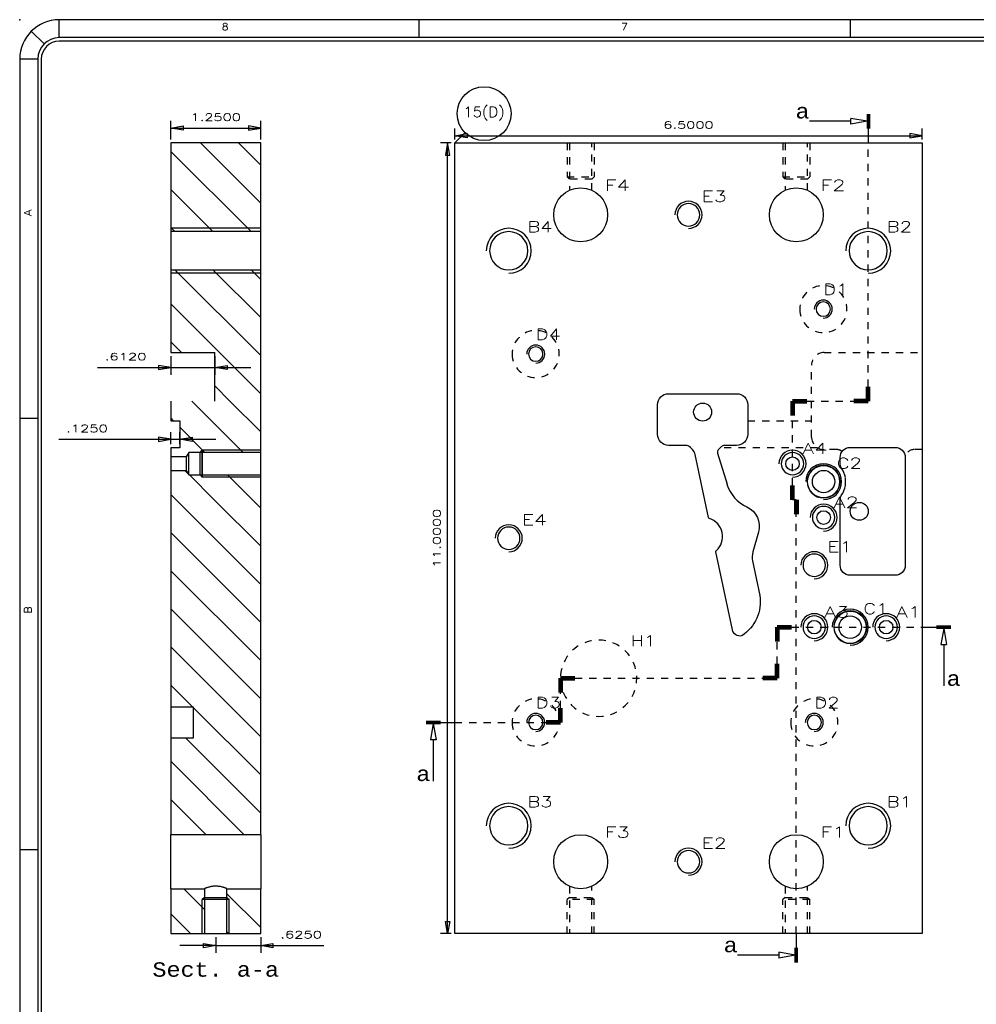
# Model space of a CAD drawing. Header units: inches. Extents: x 3 to 289, y 4 to 291.
# Tile 356 of 634: x 115 to 128, y 195 to 208. Entities that reach past the tile are written whole.
import ezdxf
from ezdxf.enums import TextEntityAlignment as Align

# ---------------------------------------------------------------- set-up
doc = ezdxf.new("R2010")
doc.units = ezdxf.units.IN
doc.header["$LTSCALE"] = 0.5
doc.header["$MEASUREMENT"] = 0
doc.linetypes.add('DIVIDE', pattern=[0.393701, 0.19685, -0.098425, 0, -0.098425])
doc.linetypes.add('HIDDEN', pattern=[0.225, 0.15, -0.075])
for name, color, linetype in [('DBU', 7, 'Continuous'), ('DIN', 7, 'Continuous'), ('PLOTVIEW1', 7, 'Continuous'), ('STR_1', 7, 'Continuous'), ('STR_INS', 8, 'Continuous')]:
    doc.layers.add(name, color=color, linetype=linetype)
doc.styles.add('VERO0-Simplex', font='simplex_.ttf')
doc.styles.add('VERO2-Courier New', font='cour.ttf')
doc.styles.add('VERO5-RomanD', font='romand__.ttf')

# ---------------------------------------------------------------- blocks, each defined once
blk = doc.blocks.new('ArrowheadClosed')
at = {"color": 0}
for p, q in [((0, 0), (-1, 0.176)), ((-1, 0.176), (-1, -0.176)), ((-1, -0.176), (0, 0))]:
    blk.add_line(p, q, dxfattribs=at)
blk = doc.blocks.new('ArrowheadSection')
at = {"color": 0}
for p, q in [((0, 1), (-1, 1)), ((0, 0.5), (-1, 0.5)), ((0, 0), (-1, 0)), ((0, -0.5), (-1, -0.5)), ((0, -1), (-1, -1))]:
    blk.add_line(p, q, dxfattribs=at)
blk = doc.blocks.new('ArrowheadSectionClosed')
at = {"color": 0}
for p, q in [((0, 0.02), (-1, 0.02)), ((0, 0.01), (-1, 0.01)), ((0, 0), (-1, 0)), ((0, -0.01), (-1, -0.01)), ((0, -0.02), (-1, -0.02)), ((-0.5, -0.02), (-0.7, -0.298)), ((-0.5, -0.02), (-0.3, -0.298)), ((-0.7, -0.298), (-0.3, -0.298)), ((-0.5, -0.298), (-0.5, -1))]:
    blk.add_line(p, q, dxfattribs=at)

msp = doc.modelspace()

# ---------------------------------------------------------------- linework, layer by layer
at = {"layer": 'DBU', "color": 56, "linetype": 'Continuous'}
for p, q in [((116.727, 206.825), (116.727, 207.083)), ((117.977, 206.825), (117.977, 207.083)), ((116.727, 206.983), (117.977, 206.983)), ((120.678, 206.775), (120.819, 206.917)), ((116.727, 203.809), (116.727, 203.551)), ((117.339, 203.809), (117.339, 203.551)), ((115.708, 203.651), (116.727, 203.651)), ((116.727, 203.651), (117.339, 203.651)), ((117.339, 203.651), (117.839, 203.651)), ((116.727, 202.585), (116.727, 202.752)), ((116.852, 202.585), (116.852, 202.752)), ((115.171, 202.652), (116.727, 202.652)), ((116.727, 202.652), (116.852, 202.652)), ((116.852, 202.652), (117.352, 202.652)), ((117.352, 195.725), (117.352, 195.509)), ((117.977, 195.725), (117.977, 195.509)), ((117.352, 195.609), (116.852, 195.609)), ((117.352, 195.609), (117.977, 195.609)), ((117.977, 195.609), (118.855, 195.609))]:
    msp.add_line(p, q, dxfattribs=at)
at = {"layer": 'DBU', "color": 190, "linetype": 'Continuous'}
for p, q in [((116.727, 206.775), (116.727, 205.541)), ((117.977, 206.775), (116.727, 206.775)), ((117.139, 206.775), (117.977, 205.938)), ((117.669, 206.775), (117.977, 206.468)), ((117.977, 205.541), (117.977, 206.775)), ((116.727, 206.657), (117.843, 205.541)), ((116.727, 206.127), (117.313, 205.541)), ((116.727, 205.597), (116.782, 205.541)), ((117.977, 205.541), (116.727, 205.541)), ((116.727, 205.541), (116.727, 205.01)), ((117.977, 205.01), (117.977, 205.541)), ((116.727, 205.01), (117.977, 205.01)), ((116.727, 205.01), (116.727, 203.859)), ((116.783, 205.01), (117.977, 203.816)), ((117.313, 205.01), (117.977, 204.347)), ((117.844, 205.01), (117.977, 204.877)), ((117.977, 203.183), (117.977, 205.01)), ((116.727, 204.536), (117.977, 203.286)), ((116.727, 204.006), (116.874, 203.859)), ((116.727, 203.859), (117.339, 203.859)), ((117.339, 203.183), (117.339, 203.859)), ((117.339, 203.394), (117.549, 203.183)), ((116.727, 203.183), (116.727, 202.91)), ((117.019, 203.183), (117.733, 202.469)), ((117.549, 203.183), (117.977, 202.756)), ((117.977, 202.469), (117.977, 203.183)), ((116.727, 202.945), (116.761, 202.91)), ((116.727, 202.91), (116.852, 202.91)), ((116.852, 202.91), (116.852, 202.535)), ((116.852, 202.82), (117.202, 202.469)), ((116.852, 202.535), (116.727, 202.535)), ((116.727, 202.535), (116.727, 202.407)), ((116.977, 202.469), (116.941, 202.407)), ((117.164, 202.469), (116.977, 202.469)), ((116.977, 202.157), (116.977, 202.469)), ((117.977, 202.469), (117.164, 202.469)), ((117.977, 202.157), (117.977, 202.469)), ((116.727, 202.415), (116.734, 202.407)), ((116.941, 202.407), (116.727, 202.407)), ((116.727, 202.407), (116.727, 202.218)), ((116.941, 202.407), (116.941, 202.218)), ((116.727, 202.218), (116.941, 202.218)), ((116.727, 202.218), (116.727, 201.809)), ((116.923, 202.218), (116.965, 202.176)), ((116.941, 202.218), (116.977, 202.157)), ((116.977, 202.157), (117.164, 202.157)), ((116.985, 202.157), (117.332, 201.809)), ((117.164, 202.157), (117.977, 202.157)), ((117.515, 202.157), (117.863, 201.809)), ((117.977, 201.809), (117.977, 202.157)), ((116.727, 201.884), (116.802, 201.809)), ((116.727, 201.809), (116.727, 198.925)), ((116.802, 201.809), (117.977, 200.634)), ((117.332, 201.809), (117.977, 201.165)), ((117.863, 201.809), (117.977, 201.695)), ((117.977, 197.15), (117.977, 201.809)), ((116.727, 201.354), (117.977, 200.104)), ((116.727, 200.824), (117.977, 199.574)), ((116.727, 200.293), (117.977, 199.043)), ((116.727, 199.763), (117.977, 198.513)), ((116.727, 199.233), (117.034, 198.925)), ((117.044, 198.925), (116.727, 198.925)), ((116.727, 198.925), (116.727, 198.5)), ((117.044, 198.5), (117.044, 198.925)), ((117.044, 198.916), (117.977, 197.983)), ((116.727, 198.5), (117.044, 198.5)), ((116.727, 198.5), (116.727, 197.15)), ((116.929, 198.5), (117.977, 197.452)), ((116.727, 198.172), (117.748, 197.15)), ((116.727, 197.642), (117.218, 197.15)), ((117.977, 197.15), (116.727, 197.15)), ((116.727, 196.4), (116.727, 197.15)), ((117.977, 197.15), (117.977, 196.4)), ((116.727, 196.4), (117.195, 196.4)), ((116.727, 196.4), (116.727, 195.775)), ((116.907, 196.4), (117.195, 196.112)), ((117.196, 196.401), (117.195, 196.4)), ((117.195, 196.4), (117.195, 195.775)), ((117.198, 196.401), (117.196, 196.401)), ((117.196, 196.401), (117.196, 196.401)), ((117.2, 196.402), (117.198, 196.401)), ((117.202, 196.403), (117.2, 196.402)), ((117.205, 196.404), (117.202, 196.403)), ((117.208, 196.406), (117.205, 196.404)), ((117.212, 196.407), (117.208, 196.406)), ((117.219, 196.41), (117.212, 196.407)), ((117.226, 196.412), (117.219, 196.41)), ((117.235, 196.415), (117.226, 196.412)), ((117.244, 196.418), (117.235, 196.415)), ((117.253, 196.421), (117.244, 196.418)), ((117.263, 196.423), (117.253, 196.421)), ((117.273, 196.426), (117.263, 196.423)), ((117.284, 196.428), (117.273, 196.426)), ((117.295, 196.43), (117.284, 196.428)), ((117.306, 196.432), (117.295, 196.43)), ((117.318, 196.433), (117.306, 196.432)), ((117.33, 196.434), (117.318, 196.433)), ((117.338, 196.434), (117.33, 196.434)), ((117.347, 196.434), (117.338, 196.434)), ((117.356, 196.434), (117.347, 196.434)), ((117.364, 196.434), (117.356, 196.434)), ((117.372, 196.434), (117.364, 196.434)), ((117.381, 196.433), (117.372, 196.434)), ((117.39, 196.432), (117.381, 196.433)), ((117.399, 196.431), (117.39, 196.432)), ((117.407, 196.43), (117.399, 196.431)), ((117.42, 196.428), (117.407, 196.43)), ((117.431, 196.425), (117.42, 196.428)), ((117.442, 196.423), (117.431, 196.425)), ((117.453, 196.42), (117.442, 196.423)), ((117.462, 196.417), (117.453, 196.42)), ((117.471, 196.414), (117.462, 196.417)), ((117.478, 196.412), (117.471, 196.414)), ((117.485, 196.409), (117.478, 196.412)), ((117.491, 196.407), (117.485, 196.409)), ((117.496, 196.405), (117.491, 196.407)), ((117.5, 196.403), (117.496, 196.405)), ((117.504, 196.402), (117.5, 196.403)), ((117.506, 196.401), (117.504, 196.402)), ((117.507, 196.401), (117.506, 196.401)), ((117.508, 196.4), (117.507, 196.401)), ((117.508, 196.4), (117.977, 196.4)), ((117.508, 195.775), (117.508, 196.4)), ((117.508, 196.33), (117.977, 195.861)), ((117.968, 196.4), (117.977, 196.392)), ((117.977, 195.775), (117.977, 196.4)), ((116.727, 196.051), (117.002, 195.775)), ((116.727, 195.775), (117.195, 195.775)), ((117.195, 195.775), (117.508, 195.775)), ((117.508, 195.8), (117.532, 195.775)), ((117.508, 195.775), (117.977, 195.775))]:
    msp.add_line(p, q, dxfattribs=at)
at = {"layer": 'DBU', "color": 2, "linetype": 'Continuous'}
for p, q in [((117.977, 205.588), (116.727, 205.588)), ((117.977, 204.963), (116.727, 204.963)), ((117.133, 202.469), (117.164, 202.5)), ((117.133, 202.157), (117.133, 202.469)), ((117.977, 202.5), (117.164, 202.5)), ((117.164, 202.5), (117.164, 202.125)), ((117.133, 202.157), (117.164, 202.125)), ((117.977, 202.125), (117.164, 202.125)), ((117.195, 196.278), (117.164, 196.247)), ((117.164, 195.775), (117.164, 196.247)), ((117.539, 196.247), (117.164, 196.247)), ((117.195, 196.278), (117.508, 196.278)), ((117.508, 196.278), (117.539, 196.247)), ((117.539, 195.775), (117.539, 196.247))]:
    msp.add_line(p, q, dxfattribs=at)
at = {"layer": 'DBU', "color": 4, "linetype": 'Continuous'}
msp.add_line((117.164, 202.157), (117.164, 202.469), dxfattribs=at)
at = {"layer": 'DBU', "color": 56, "linetype": 'Continuous'}
msp.add_circle((121.085, 207.183), 0.375, dxfattribs=at)
at = {"layer": 'DIN', "color": 4, "linetype": 'Continuous'}
for centre in [(124.125, 203.031), (126.303, 201.65)]:
    msp.add_circle(centre, 0.125, dxfattribs=at)
at = {"layer": 'PLOTVIEW1', "color": 97, "linetype": 'Continuous'}
for p, q in [((161.175, 208.49), (115.175, 208.49)), ((115.175, 208.24), (115.175, 208.49)), ((120.175, 208.49), (120.175, 208.24)), ((126.175, 208.49), (126.175, 208.24)), ((114.963, 208.152), (114.786, 208.329)), ((161.175, 208.24), (115.175, 208.24)), ((161.175, 208.19), (115.175, 208.19)), ((114.625, 207.94), (114.625, 173.94)), ((114.875, 207.94), (114.625, 207.94)), ((114.875, 207.94), (114.875, 173.94)), ((114.925, 207.94), (114.925, 173.94)), ((114.875, 202.94), (114.625, 202.94)), ((114.875, 196.94), (114.625, 196.94))]:
    msp.add_line(p, q, dxfattribs=at)
for radius in [0.55, 0.3, 0.25]:
    msp.add_arc((115.175, 207.94), radius, 90, 180, dxfattribs=at)
msp.add_point((114.625, 208.49), dxfattribs=at)
at = {"layer": 'STR_1', "color": 56, "linetype": 'Continuous'}
for p, q in [((120.678, 206.825), (120.678, 206.975)), ((120.678, 206.875), (127.178, 206.875)), ((127.178, 206.825), (127.178, 206.975)), ((120.628, 206.775), (120.478, 206.775)), ((120.578, 195.775), (120.578, 206.775)), ((120.628, 195.775), (120.478, 195.775))]:
    msp.add_line(p, q, dxfattribs=at)
at = {"layer": 'STR_1', "color": 190, "linetype": 'Continuous'}
for p, q in [((120.678, 195.775), (120.678, 206.775)), ((120.678, 206.775), (127.178, 206.775)), ((127.178, 206.775), (127.178, 195.775)), ((123.652, 203.286), (124.598, 203.286)), ((123.497, 202.722), (123.497, 203.131)), ((124.753, 203.131), (124.753, 202.722)), ((123.894, 202.567), (123.652, 202.567)), ((124.387, 202.55), (124.343, 202.506)), ((124.598, 202.567), (124.427, 202.567)), ((126.178, 202.54), (126.803, 202.54)), ((124.208, 201.562), (124.021, 202.439)), ((124.331, 202.461), (124.464, 202.028)), ((126.038, 202.294), (126.038, 202.4)), ((126.943, 202.4), (126.943, 200.9)), ((126.113, 202.007), (126.113, 202.118)), ((126.038, 200.9), (126.038, 201.831)), ((124.902, 201.36), (124.823, 201.087)), ((124.54, 199.999), (124.309, 201.087)), ((124.819, 200.959), (124.921, 200.48)), ((126.803, 200.76), (126.178, 200.76)), ((127.178, 195.775), (120.678, 195.775))]:
    msp.add_line(p, q, dxfattribs=at)
at = {"layer": 'STR_1', "color": 254, "linetype": 'HIDDEN'}
for p, q in [((122.24, 206.775), (122.24, 206.304)), ((122.271, 206.775), (122.271, 206.116)), ((122.584, 206.116), (122.584, 206.775)), ((122.615, 206.775), (122.615, 206.304)), ((125.24, 206.775), (125.24, 206.304)), ((125.271, 206.775), (125.271, 206.116)), ((125.584, 206.116), (125.584, 206.775)), ((125.615, 206.775), (125.615, 206.304)), ((122.24, 206.304), (122.615, 206.304)), ((122.271, 206.273), (122.24, 206.304)), ((122.584, 206.273), (122.271, 206.273)), ((122.584, 206.273), (122.615, 206.304)), ((125.24, 206.304), (125.615, 206.304)), ((125.271, 206.273), (125.24, 206.304)), ((125.584, 206.273), (125.271, 206.273)), ((125.584, 206.273), (125.615, 206.304)), ((125.814, 203.859), (127.178, 203.859)), ((125.639, 202.684), (125.639, 203.684)), ((124.753, 202.91), (125.639, 202.91)), ((125.722, 202.535), (124.372, 202.535)), ((125.988, 202.509), (125.814, 202.509)), ((127.178, 202.509), (127.068, 202.509)), ((122.271, 196.435), (122.271, 195.775)), ((122.584, 195.775), (122.584, 196.434)), ((125.271, 196.435), (125.271, 195.775)), ((125.584, 195.775), (125.584, 196.434)), ((122.271, 196.278), (122.24, 196.247)), ((122.24, 195.775), (122.24, 196.247)), ((122.615, 196.247), (122.24, 196.247)), ((122.271, 196.278), (122.584, 196.278)), ((122.584, 196.278), (122.615, 196.247)), ((122.615, 195.775), (122.615, 196.247)), ((125.271, 196.278), (125.24, 196.247)), ((125.24, 195.775), (125.24, 196.247)), ((125.615, 196.247), (125.24, 196.247)), ((125.271, 196.278), (125.584, 196.278)), ((125.584, 196.278), (125.615, 196.247)), ((125.615, 195.775), (125.615, 196.247))]:
    msp.add_line(p, q, dxfattribs=at)
at = {"layer": 'STR_1', "color": 100, "linetype": 'DIVIDE'}
for p, q in [((126.428, 203.183), (126.428, 206.776)), ((125.375, 201.809), (125.375, 203.183)), ((125.375, 203.183), (126.428, 203.183)), ((125.428, 201.809), (125.375, 201.809)), ((125.428, 195.775), (125.428, 201.809)), ((125.162, 199.328), (125.162, 200.038)), ((125.162, 200.038), (127.178, 200.038)), ((122.147, 198.713), (122.147, 199.328)), ((122.147, 199.328), (125.162, 199.328)), ((120.677, 198.713), (122.147, 198.713))]:
    msp.add_line(p, q, dxfattribs=at)
at = {"layer": 'STR_1', "color": 190, "linetype": 'Continuous'}
for centre, radius in [((122.428, 205.775), 0.375), ((125.428, 205.775), 0.375), ((125.375, 202.313), 0.0945), ((125.808, 202.063), 0.225), ((125.808, 202.063), 0.156), ((125.808, 201.563), 0.0945), ((126.178, 200.038), 0.225), ((126.178, 200.038), 0.156), ((125.678, 200.038), 0.0945), ((126.678, 200.038), 0.0945), ((122.428, 196.775), 0.375), ((125.428, 196.775), 0.375)]:
    msp.add_circle(centre, radius, dxfattribs=at)
at = {"layer": 'STR_1', "color": 190, "linetype": 'Continuous', "extrusion": (0, 0, -1)}
for centre, radius in [((-123.928, 205.775), 0.156), ((-121.428, 205.275), 0.266), ((-126.428, 205.275), 0.266), ((-125.803, 204.463), 0.1), ((-121.803, 203.838), 0.1), ((-125.375, 202.313), 0.156), ((-125.808, 202.063), 0.227), ((-125.808, 201.563), 0.156), ((-121.428, 201.275), 0.156), ((-125.678, 200.9), 0.156), ((-125.678, 200.038), 0.156), ((-126.178, 200.038), 0.227), ((-126.678, 200.038), 0.156), ((-121.803, 198.713), 0.1), ((-125.678, 198.713), 0.1), ((-121.428, 197.275), 0.266), ((-126.428, 197.275), 0.266), ((-123.928, 196.775), 0.156)]:
    msp.add_circle(centre, radius, dxfattribs=at)
at = {"layer": 'STR_1', "color": 254, "linetype": 'HIDDEN', "extrusion": (0, 0, -1)}
for centre, radius in [((-125.803, 204.463), 0.328), ((-121.803, 203.838), 0.328), ((-122.678, 199.328), 0.531), ((-121.803, 198.713), 0.328), ((-125.678, 198.713), 0.328)]:
    msp.add_circle(centre, radius, dxfattribs=at)
at = {"layer": 'STR_1', "color": 2, "linetype": 'Continuous'}
for centre, radius in [((123.928, 205.775), 0.188), ((121.428, 205.275), 0.313), ((126.428, 205.275), 0.313), ((125.803, 204.463), 0.125), ((121.803, 203.838), 0.125), ((125.375, 202.313), 0.188), ((125.808, 202.063), 0.25), ((125.808, 201.563), 0.188), ((121.428, 201.275), 0.188), ((125.678, 200.9), 0.188), ((126.178, 200.038), 0.25), ((125.678, 200.038), 0.188), ((126.678, 200.038), 0.188), ((121.803, 198.713), 0.125), ((125.678, 198.713), 0.125), ((121.428, 197.275), 0.313), ((126.428, 197.275), 0.313), ((123.928, 196.775), 0.188)]:
    msp.add_arc(centre, radius, 270, 180, dxfattribs=at)
at = {"layer": 'STR_1', "color": 254, "linetype": 'HIDDEN'}
for centre, radius, start, end in [((125.814, 203.684), 0.175, 90, 180), ((125.814, 202.684), 0.175, 180, 270), ((125.988, 202.384), 0.125, 52.2607, 90), ((127.068, 202.384), 0.125, 90, 180)]:
    msp.add_arc(centre, radius, start, end, dxfattribs=at)
at = {"layer": 'STR_1', "color": 190, "linetype": 'Continuous', "extrusion": (0, 0, -1)}
for centre, radius, start, end in [((-123.652, 203.131), 0.155, 0, 90), ((-124.598, 203.131), 0.155, 90, 180), ((-123.652, 202.722), 0.155, 270, 0), ((-124.598, 202.722), 0.155, 180, 270), ((-126.178, 202.4), 0.14, 0, 90), ((-126.803, 202.4), 0.14, 90, 180), ((-124.617, 201.442), 0.296, 114.7055, 196), ((-124.224, 201.566), 0.016, 287.8347, 347.9985), ((-124.325, 201.09), 0.016, 348, 48.1653), ((-126.178, 200.9), 0.14, 270, 0), ((-126.803, 200.9), 0.14, 180, 270), ((-124.356, 200.396), 0.571, 171.5521, 236.842), ((-124.644, 200.021), 0.106, 257.9957, 348), ((-124.644, 200.019), 0.103, 256.7855, 257.9957)]:
    msp.add_arc(centre, radius, start, end, dxfattribs=at)
at = {"layer": 'STR_1', "color": 190, "linetype": 'Continuous'}
for centre, radius, start, end in [((123.894, 202.51), 0.0575, 62.222, 90), ((123.826, 202.379), 0.205, 17.075, 62.222), ((124.375, 202.474), 0.0453, 135, 197.0001), ((124.427, 202.51), 0.0575, 90, 135), ((126.103, 202.294), 0.065, 180, 218.1249), ((125.808, 202.063), 0.31, 10.3045, 38.1249), ((124.955, 202.178), 0.514, 197.0001, 245.3443), ((125.808, 202.063), 0.31, 321.8751, 349.6955), ((126.103, 201.831), 0.065, 141.8751, 180), ((124.138, 201.299), 0.264, 311.8347, 72.1653), ((125.077, 201.014), 0.264, 164, 192)]:
    msp.add_arc(centre, radius, start, end, dxfattribs=at)
at = {"layer": 'STR_INS', "color": 100, "linetype": 'Continuous'}
for p, q in [((126.428, 207.176), (126.428, 206.776)), ((127.178, 200.038), (127.578, 200.038)), ((120.277, 198.713), (120.677, 198.713)), ((125.428, 195.775), (125.428, 195.375))]:
    msp.add_line(p, q, dxfattribs=at)

# ---------------------------------------------------------------- block references
at = {"layer": 'DBU', "color": 56, "linetype": 'Continuous', "extrusion": (0, 0, -1), "xscale": 0.170138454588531, "yscale": 0.170138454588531, "zscale": 0.170138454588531}
for p in [(-116.727, 206.983), (-117.339, 203.651), (-116.852, 202.652), (-117.977, 195.609)]:
    msp.add_blockref('ArrowheadClosed', p, dxfattribs=at)
at = {"layer": 'DBU', "color": 56, "linetype": 'Continuous', "xscale": 0.170138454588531, "yscale": 0.170138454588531, "zscale": 0.170138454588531}
for p in [(117.977, 206.983), (116.727, 203.651), (116.727, 202.652)]:
    msp.add_blockref('ArrowheadClosed', p, dxfattribs=at)
at = {"layer": 'DBU', "color": 56, "linetype": 'Continuous', "extrusion": (0, 0, -1), "xscale": 0.170138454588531, "yscale": 0.170138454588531, "zscale": 0.170138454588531, "rotation": 180.0000000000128}
msp.add_blockref('ArrowheadClosed', (-117.352, 195.609), dxfattribs=at)
at = {"layer": 'STR_1', "color": 56, "linetype": 'Continuous', "extrusion": (0, 0, -1), "xscale": 0.170138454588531, "yscale": 0.170138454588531, "zscale": 0.170138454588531}
msp.add_blockref('ArrowheadClosed', (-120.678, 206.875), dxfattribs=at)
at = {"layer": 'STR_1', "color": 56, "linetype": 'Continuous', "xscale": 0.170138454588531, "yscale": 0.170138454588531, "zscale": 0.170138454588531}
msp.add_blockref('ArrowheadClosed', (127.178, 206.875), dxfattribs=at)
at = {"layer": 'STR_1', "color": 56, "linetype": 'Continuous', "xscale": 0.170138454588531, "yscale": 0.170138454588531, "zscale": 0.170138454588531, "rotation": 90}
msp.add_blockref('ArrowheadClosed', (120.578, 206.775), dxfattribs=at)
at = {"layer": 'STR_1', "color": 100, "linetype": 'DIVIDE', "extrusion": (0, 0, -1), "xscale": 0.2, "yscale": 0.024, "rotation": 270}
for p in [(-126.428, 203.183), (-125.375, 201.809), (-125.162, 199.328), (-122.147, 198.713)]:
    msp.add_blockref('ArrowheadSection', p, dxfattribs=at)
at = {"layer": 'STR_1', "color": 100, "linetype": 'DIVIDE', "xscale": 0.2, "yscale": 0.024, "rotation": 90}
for p in [(125.375, 203.183), (125.428, 201.809), (125.162, 200.038), (122.147, 199.328)]:
    msp.add_blockref('ArrowheadSection', p, dxfattribs=at)
at = {"layer": 'STR_1', "color": 100, "linetype": 'DIVIDE', "extrusion": (0, 0, -1), "xscale": 0.2, "yscale": 0.024}
for p in [(-125.375, 203.183), (-125.162, 200.038), (-122.147, 199.328)]:
    msp.add_blockref('ArrowheadSection', p, dxfattribs=at)
at = {"layer": 'STR_1', "color": 100, "linetype": 'DIVIDE', "xscale": 0.2, "yscale": 0.024}
for p in [(126.428, 203.183), (125.162, 199.328), (122.147, 198.713)]:
    msp.add_blockref('ArrowheadSection', p, dxfattribs=at)
at = {"layer": 'STR_1', "color": 56, "linetype": 'Continuous', "extrusion": (0, 0, -1), "xscale": 0.170138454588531, "yscale": 0.170138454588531, "zscale": 0.170138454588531, "rotation": 270}
msp.add_blockref('ArrowheadClosed', (-120.578, 195.775), dxfattribs=at)
at = {"layer": 'STR_INS', "color": 100, "linetype": 'Continuous', "extrusion": (0, 0, -1), "xscale": 0.2, "yscale": 0.8160000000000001, "rotation": 90}
msp.add_blockref('ArrowheadSectionClosed', (-126.428, 207.176), dxfattribs=at)
at = {"layer": 'STR_INS', "color": 100, "linetype": 'Continuous', "xscale": 0.2, "yscale": 0.8160000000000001}
msp.add_blockref('ArrowheadSectionClosed', (127.578, 200.038), dxfattribs=at)
at = {"layer": 'STR_INS', "color": 100, "linetype": 'Continuous', "extrusion": (0, 0, -1), "xscale": 0.2, "yscale": 0.8160000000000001}
msp.add_blockref('ArrowheadSectionClosed', (-120.277, 198.713), dxfattribs=at)
at = {"layer": 'STR_INS', "color": 100, "linetype": 'Continuous', "xscale": 0.2, "yscale": 0.8160000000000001, "rotation": 270}
msp.add_blockref('ArrowheadSectionClosed', (125.428, 195.375), dxfattribs=at)

# ---------------------------------------------------------------- texts
at = {"layer": 'DBU', "color": 7, "linetype": 'Continuous'}
for s, height, style, width, p, p2 in [('15(D)', 0.144, 'VERO0-Simplex', 1.000796, (120.798, 207.135), (121.371, 207.135)), ('1.2500', 0.1, 'VERO0-Simplex', 1.410379, (117.002, 207.083), (117.702, 207.083)), ('F4', 0.15, 'VERO0-Simplex', 1.310939, (122.763, 206.111), (123.113, 206.111)), ('F2', 0.15, 'VERO0-Simplex', 1.310939, (125.763, 206.111), (126.113, 206.111)), ('E3', 0.15, 'VERO0-Simplex', 1.276999, (124.109, 205.957), (124.459, 205.957)), ('B4', 0.15, 'VERO0-Simplex', 1.10599, (121.686, 205.534), (122.036, 205.534)), ('B2', 0.15, 'VERO0-Simplex', 1.10599, (126.686, 205.534), (127.036, 205.534)), ('D1', 0.15, 'VERO0-Simplex', 1.346222, (125.803, 204.663), (126.153, 204.663)), ('D4', 0.15, 'VERO0-Simplex', 1.214546, (121.803, 204.038), (122.153, 204.038)), ('.6120', 0.1, 'VERO0-Simplex', 1.440535, (115.808, 203.751), (116.388, 203.751)), ('.1250', 0.1, 'VERO0-Simplex', 1.440535, (115.271, 202.752), (115.851, 202.752)), ('A4', 0.15, 'VERO0-Simplex', 1.185358, (125.512, 202.45), (125.862, 202.45)), ('C2', 0.15, 'VERO0-Simplex', 1.10599, (125.989, 202.244), (126.339, 202.244)), ('A2', 0.15, 'VERO0-Simplex', 1.185358, (125.945, 201.7), (126.295, 201.7)), ('E4', 0.15, 'VERO0-Simplex', 1.276999, (121.609, 201.457), (121.959, 201.457)), ('E1', 0.15, 'VERO0-Simplex', 1.42338, (125.859, 201.082), (126.209, 201.082)), ('A3', 0.15, 'VERO0-Simplex', 1.185358, (125.815, 200.175), (126.165, 200.175)), ('C1', 0.15, 'VERO0-Simplex', 1.214131, (126.359, 200.219), (126.709, 200.219)), ('A1', 0.15, 'VERO0-Simplex', 1.310455, (126.815, 200.175), (127.165, 200.175)), ('H1', 0.15, 'VERO0-Simplex', 1.276999, (123.124, 199.774), (123.474, 199.774)), ('D3', 0.15, 'VERO0-Simplex', 1.214546, (121.803, 198.913), (122.153, 198.913)), ('D2', 0.15, 'VERO0-Simplex', 1.214546, (125.678, 198.913), (126.028, 198.913)), ('B3', 0.15, 'VERO0-Simplex', 1.10599, (121.686, 197.534), (122.036, 197.534)), ('B1', 0.15, 'VERO0-Simplex', 1.214131, (126.686, 197.534), (127.036, 197.534)), ('F3', 0.15, 'VERO0-Simplex', 1.310939, (122.763, 197.111), (123.113, 197.111)), ('F1', 0.15, 'VERO0-Simplex', 1.465676, (125.763, 197.111), (126.113, 197.111)), ('E2', 0.15, 'VERO0-Simplex', 1.276999, (124.109, 196.957), (124.459, 196.957)), ('Sect. a-a', 0.2, 'VERO2-Courier New', 0.931388, (116.471, 195.175), (118.232, 195.175))]:
    msp.add_text(s, height=height, dxfattribs=dict(at, style=style, width=width)).set_placement(p, p2, align=Align.FIT)
at = {"layer": 'DBU', "color": 7, "linetype": 'Continuous', "style": 'VERO0-Simplex', "width": 1.376302}
msp.add_text('.6250', height=0.1, rotation=360, dxfattribs=at).set_placement((118.25, 195.709), (118.83, 195.709), align=Align.FIT)
at = {"layer": 'PLOTVIEW1', "color": 56, "linetype": 'Continuous', "style": 'VERO5-RomanD', "width": 0.999731}
for s, p, p2 in [('8', (117.436, 208.342), (117.53, 208.342)), ('7', (122.991, 208.342), (123.085, 208.342))]:
    msp.add_text(s, height=0.1, dxfattribs=at).set_placement(p, p2, align=Align.FIT)
for s, p, p2 in [('A', (114.789, 205.756), (114.789, 205.85)), ('B', (114.789, 200.23), (114.789, 200.324))]:
    msp.add_text(s, height=0.1, rotation=90, dxfattribs=at).set_placement(p, p2, align=Align.FIT)
at = {"layer": 'STR_1', "color": 230, "linetype": 'Continuous', "style": 'VERO0-Simplex', "width": 1.358929}
msp.add_text('6.5000', height=0.1, dxfattribs=at).set_placement((123.578, 206.975), (124.278, 206.975), align=Align.FIT)
at = {"layer": 'STR_1', "color": 230, "linetype": 'Continuous', "style": 'VERO0-Simplex', "width": 1.435519}
msp.add_text('11.0000', height=0.1, rotation=90, dxfattribs=at).set_placement((120.478, 200.865), (120.478, 201.685), align=Align.FIT)
at = {"layer": 'STR_INS', "color": 7, "linetype": 'Continuous', "style": 'VERO2-Courier New', "width": 0.931388}
for p, p2 in [((125.416, 207.116), (125.612, 207.116)), ((127.518, 199.222), (127.714, 199.222)), ((120.141, 197.897), (120.337, 197.897)), ((124.416, 195.515), (124.612, 195.515))]:
    msp.add_text('a', height=0.2, dxfattribs=at).set_placement(p, p2, align=Align.FIT)

doc.saveas('drawing.dxf')
